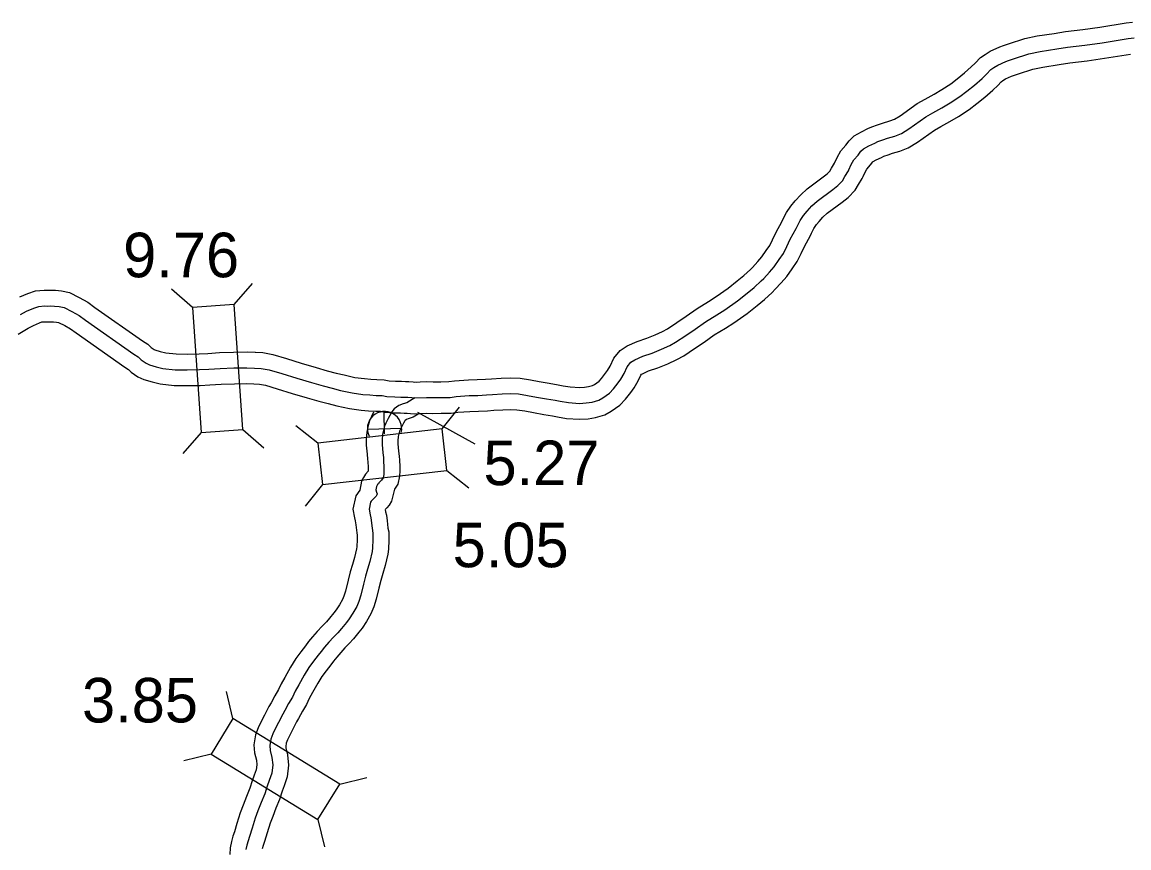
# Model space of a CAD drawing. Extents: x -83719 to 153526, y -11835 to 11446.
# Drawn here: x 10456.3 to 10806, y -680.8 to -419.8 of the extents above; entities that cross this region are included whole.
import ezdxf

# ---------------------------------------------------------------- set-up
doc = ezdxf.new("R2010")
doc.units = 0
for name, color, linetype in [('Level 11', 7, 'Continuous'), ('Level 15', 7, 'Continuous'), ('Level 20', 7, 'Continuous'), ('Level 25', 7, 'Continuous'), ('Level 26', 7, 'Continuous'), ('Level 58', 7, 'Continuous'), ('Level 59', 7, 'Continuous')]:
    doc.layers.add(name, color=color, linetype=linetype)

msp = doc.modelspace()

# ---------------------------------------------------------------- linework, layer by layer
at = {"layer": 'Level 11'}
for points in [[(10567.33, -543.04), (10566.63, -544.42), (10566.04, -545.82), (10565.52, -547.67), (10565.22, -549.43), (10565.02, -551.71), (10565.03, -553.5), (10565.27, -556.4), (10565.44, -557.9), (10565.5, -558.79), (10565.57, -560.47), (10565.57, -561.54), (10565.57, -561.77), (10564.73, -562.69), (10564.13, -563.69), (10563.49, -564.89), (10562.95, -567.7), (10562.95, -567.72), (10561.67, -569.5)], [(10581.44, -543.75), (10579.85, -544.67), (10578.27, -545.19), (10577.69, -545.4), (10577.3, -545.69), (10577.21, -545.79), (10576.81, -546.53), (10576.32, -547.42), (10575.7, -548.64), (10575.5, -549.12), (10575.29, -549.87), (10575.14, -550.72), (10575.02, -552.11), (10575.03, -553.06), (10575.22, -555.43), (10575.4, -557), (10575.48, -558.25), (10575.57, -560.24), (10575.57, -561.64), (10575.53, -563.28), (10575.02, -565.86), (10573.93, -567.42), (10573.02, -571.16), (10572.24, -572.47), (10571.52, -573.34), (10571.08, -573.78)], [(10561.67, -569.5), (10560.79, -573.69), (10561.33, -576.52), (10561.52, -577.4), (10561.72, -578.73), (10561.81, -579.52), (10561.98, -581.25), (10562.12, -581.92), (10562.11, -583.33), (10562.03, -585.64), (10561.96, -586.24), (10561.3, -589), (10560.65, -591.28), (10559.95, -593.57), (10559.26, -596.22), (10558.41, -599.67), (10557.97, -601.28), (10557.53, -602.29), (10556.55, -604), (10555.49, -605.58), (10554.79, -606.54), (10553.43, -608.2), (10552.4, -609.33), (10551.05, -610.69), (10549.45, -612.42), (10548, -614.13), (10546.8, -615.62), (10545.82, -616.9), (10544.38, -618.83), (10542.78, -620.95), (10541.05, -623.64), (10539.27, -626.91), (10538.13, -629), (10537.27, -630.76), (10536.12, -632.76), (10534.94, -634.94), (10534.21, -636.17), (10532.88, -638.83), (10531.97, -640.49), (10530.9, -642.84), (10530.05, -645.07), (10529.5, -648.23), (10529.69, -650.79), (10530.28, -653.07), (10530.41, -654.56), (10530.24, -656.11), (10529.64, -657.84), (10529, -659.63), (10528.22, -661.95), (10527.13, -664.59), (10526.12, -667.31), (10525.17, -669.74), (10524.16, -673.13), (10523.36, -675.75), (10522.89, -677.13), (10522.4, -678.83), (10522.03, -680.79), (10521.94, -682.92)], [(10571, -573.87), (10571.13, -574.55), (10571.36, -575.6), (10571.64, -577.41), (10571.76, -578.48), (10571.87, -579.69), (10572.14, -580.89), (10572.11, -583.56), (10572.01, -586.39), (10571.82, -587.99), (10570.98, -591.52), (10570.25, -594.12), (10569.57, -596.31), (10568.95, -598.67), (10568.09, -602.18), (10567.42, -604.64), (10566.47, -606.78), (10565.06, -609.28), (10563.67, -611.33), (10562.71, -612.65), (10561, -614.74), (10559.64, -616.23), (10558.27, -617.62), (10556.94, -619.04), (10555.73, -620.48), (10554.67, -621.81), (10553.79, -622.94), (10552.37, -624.84), (10550.99, -626.67), (10549.66, -628.73), (10548.06, -631.69), (10547.01, -633.61), (10546.09, -635.47), (10544.85, -637.62), (10543.64, -639.87), (10542.99, -640.97), (10541.74, -643.47), (10540.92, -644.96), (10540.13, -646.69), (10539.74, -647.73), (10539.57, -648.72), (10539.6, -649.16), (10540.17, -651.36), (10540.46, -654.67), (10540.06, -658.33), (10539.08, -661.15), (10538.46, -662.9), (10537.59, -665.47), (10536.44, -668.24), (10535.47, -670.87), (10534.64, -672.99), (10533.74, -676.02), (10532.89, -678.78), (10532.44, -680.11), (10532.14, -681.16)]]:
    msp.add_lwpolyline(points, dxfattribs=at)
at = {"layer": 'Level 15'}
for points in [[(10709.39, -468.63), (10710.66, -467.68), (10711.46, -466.85), (10711.98, -465.98), (10713, -464.31), (10713.74, -462.58), (10714.95, -460.43), (10716.51, -458.64), (10717.55, -457.25), (10719.12, -455.76), (10721.46, -454.4), (10723.53, -453.44), (10724.73, -452.88), (10726.57, -452.24), (10728.16, -451.68), (10730.4, -451.02), (10731.89, -450.47), (10733.67, -449.38), (10739.1, -445.53), (10741.59, -444.08), (10744.39, -442.53), (10746.86, -441.07), (10749.7, -439.23), (10751.7, -437.68), (10753.99, -435.82), (10756.17, -433.94), (10757.41, -432.71), (10759.13, -430.96), (10760.53, -429.96), (10762.12, -428.95), (10765.19, -427.54), (10766.3, -427.16), (10767.91, -426.6), (10773.08, -424.94), (10777.02, -424.15), (10782.4, -423.33), (10785.91, -422.73), (10791.43, -422.12), (10796.73, -421.33), (10805.06, -420.01), (10807.13, -419.76)], [(10715.37, -476.65), (10717.31, -475.2), (10719.48, -472.94), (10720.54, -471.15), (10721.73, -469.21), (10722.05, -468.58), (10722.73, -467.01), (10723.16, -466.23), (10724.3, -464.93), (10725.05, -463.92), (10725.16, -463.82), (10726.09, -463.28), (10727.76, -462.51), (10728.53, -462.14), (10729.86, -461.68), (10731.23, -461.2), (10733.54, -460.52), (10736.27, -459.52), (10739.19, -457.73), (10744.51, -453.95), (10746.53, -452.78), (10749.37, -451.21), (10752.13, -449.57), (10755.48, -447.4), (10757.91, -445.53), (10760.42, -443.49), (10762.97, -441.28), (10764.51, -439.75), (10765.63, -438.61), (10766.11, -438.27), (10766.94, -437.74), (10768.87, -436.85), (10769.53, -436.63), (10771.09, -436.09), (10775.61, -434.63), (10778.76, -434), (10783.98, -433.2), (10787.3, -432.64), (10792.73, -432.03), (10798.25, -431.21), (10806.43, -429.92)], [(10580.18, -533.58), (10583.96, -533.42), (10586.13, -533.47), (10588.52, -533.43), (10591.12, -533.42), (10592.86, -533.16), (10597.26, -532.86), (10600.07, -532.77), (10602.67, -532.63), (10604.59, -532.49), (10607.64, -532.3), (10610.52, -532.18), (10613.59, -532.32), (10616.85, -532.83), (10619.66, -533.36), (10622.78, -533.94), (10625.6, -534.4), (10627.21, -534.72), (10629.47, -535.09), (10632.44, -535.3), (10633.92, -535.2), (10635.23, -534.98), (10636.53, -534.6), (10637.1, -534.29), (10638.55, -533.27), (10639.3, -532.47), (10640.63, -530.74), (10641.28, -529.89), (10642.02, -528.57), (10643.22, -526.02), (10645.2, -523.54), (10647.47, -522.1), (10650.57, -520.69), (10653.68, -519.67), (10656.33, -518.61), (10658.62, -517.52), (10660.14, -516.68), (10663.13, -514.7), (10666.05, -512.69), (10669.51, -510.28), (10673.14, -508.08), (10675.52, -506.53), (10679.33, -503.85), (10682.21, -501.54), (10684.3, -499.82), (10686.38, -497.97), (10686.99, -497.35), (10688.68, -495.49), (10689.98, -494), (10691.4, -492.01), (10692.48, -490.41), (10693.41, -488.56), (10694.48, -486.18), (10696.34, -482.85), (10696.63, -482.18), (10697.83, -479.96), (10699.13, -477.94), (10700.5, -476.22), (10702.27, -474.32), (10704.29, -472.48), (10709.37, -468.65)], [(10580.26, -543.58), (10584.04, -543.42), (10586.09, -543.48), (10588.64, -543.43), (10591.86, -543.41), (10593.93, -543.11), (10597.75, -542.85), (10600.49, -542.77), (10603.31, -542.61), (10605.27, -542.47), (10608.17, -542.29), (10610.5, -542.19), (10612.59, -542.29), (10615.15, -542.69), (10617.83, -543.19), (10621.07, -543.79), (10623.8, -544.24), (10625.41, -544.56), (10628.31, -545.04), (10632.43, -545.33), (10635.1, -545.14), (10637.46, -544.74), (10640.36, -543.9), (10642.39, -542.79), (10645.14, -540.86), (10646.92, -538.97), (10648.58, -536.81), (10649.66, -535.38), (10650.91, -533.15), (10651.76, -531.35), (10651.98, -531.08), (10652.24, -530.91), (10654.2, -530.02), (10657.11, -529.07), (10660.33, -527.77), (10663.18, -526.43), (10665.32, -525.25), (10668.74, -522.99), (10671.75, -520.9), (10674.95, -518.67), (10678.46, -516.55), (10681.14, -514.81), (10685.33, -511.84), (10688.51, -509.31), (10690.81, -507.41), (10693.26, -505.23), (10694.25, -504.23), (10696.15, -502.14), (10697.84, -500.2), (10699.61, -497.71), (10701.12, -495.48), (10702.44, -492.86), (10703.42, -490.68), (10705.34, -487.25), (10705.65, -486.51), (10706.44, -485.06), (10707.26, -483.79), (10708.08, -482.76), (10709.31, -481.44), (10710.68, -480.19), (10715.39, -476.63)], [(10455.54, -506.66), (10458.11, -505.51), (10460.49, -504.69), (10463.22, -504.47), (10464.24, -504.51), (10465.38, -504.5), (10466.78, -504.54), (10468.72, -504.71), (10471.21, -505.28), (10474.34, -506.84), (10476.99, -508.28), (10479.2, -509.94), (10494.33, -520.55), (10495.95, -521.6), (10497.05, -522.58), (10497.96, -523.25), (10498.25, -523.38), (10499.94, -523.87), (10501.64, -524.29), (10504.9, -524.67), (10508.39, -524.69), (10512.19, -524.63), (10514.96, -524.49), (10518.61, -524.24), (10523.1, -524.08), (10527.39, -524.02), (10529.99, -524.15)], [(10454.99, -518.45), (10458.17, -516.53), (10459.83, -515.69), (10461.79, -514.82), (10462.55, -514.56), (10463.44, -514.49), (10464.09, -514.51), (10465.29, -514.5), (10466.23, -514.53), (10467.16, -514.61), (10467.82, -514.76), (10469.72, -515.71), (10471.56, -516.71), (10473.32, -518.03), (10488.73, -528.84), (10489.86, -529.58), (10490.78, -530.39), (10492.88, -531.92), (10494.74, -532.77), (10497.34, -533.53), (10499.85, -534.15), (10504.3, -534.67), (10508.43, -534.69), (10512.52, -534.63), (10515.57, -534.48), (10519.14, -534.23), (10523.34, -534.08), (10527.21, -534.02), (10529.49, -534.14)], [(10529.96, -524.15), (10532.34, -524.25), (10535.48, -524.82), (10539.77, -526.09), (10544.49, -527.56), (10549.13, -528.93), (10552.67, -529.96), (10555.45, -530.69), (10558.01, -531.32), (10561.43, -532.07), (10564.44, -532.48), (10566.47, -532.65), (10568.36, -532.77), (10570.66, -532.8), (10572.23, -533.14), (10574.2, -533.24), (10576.17, -533.3), (10577.37, -533.36), (10578.45, -533.39), (10579.82, -533.5), (10580.86, -533.59)], [(10529.52, -534.14), (10531.23, -534.21), (10533.17, -534.56), (10536.85, -535.65), (10541.58, -537.13), (10546.32, -538.53), (10550.01, -539.6), (10552.99, -540.38), (10555.73, -541.05), (10559.67, -541.93), (10563.35, -542.42), (10565.74, -542.63), (10568, -542.76), (10569.51, -542.78), (10570.89, -543.09), (10573.8, -543.23), (10575.78, -543.29), (10576.98, -543.35), (10577.92, -543.38), (10578.95, -543.46), (10580.26, -543.58)]]:
    msp.add_lwpolyline(points, dxfattribs=at)
at = {"layer": 'Level 20'}
for p, q in [((10523.28, -509.08), (10529.05, -502.44)), ((10510.11, -510), (10503.47, -504.22)), ((10589, -548.34), (10594.48, -541.46)), ((10526.03, -548.58), (10532.67, -554.36)), ((10549.66, -552.83), (10542.77, -547.36)), ((10589, -548.34), (10549.66, -552.83)), ((10590.5, -561.46), (10589, -548.34)), ((10512.86, -549.5), (10507.09, -556.14)), ((10549.66, -552.83), (10551.15, -565.95)), ((10551.15, -565.95), (10590.5, -561.46)), ((10590.5, -561.46), (10597.38, -566.94)), ((10551.15, -565.95), (10545.67, -572.83)), ((10522.87, -639.95), (10520.81, -631.39)), ((10515.98, -651.2), (10507.42, -653.26)), ((10556.64, -660.63), (10565.2, -658.57)), ((10549.75, -671.88), (10551.8, -680.44))]:
    msp.add_line(p, q, dxfattribs=at)
for points in [[(10510.11, -510), (10512.86, -549.5), (10526.03, -548.58), (10523.28, -509.08)], [(10515.98, -651.2), (10549.75, -671.88), (10556.64, -660.63), (10522.87, -639.95)]]:
    msp.add_lwpolyline(points, close=True, dxfattribs=at)
at = {"layer": 'Level 25'}
msp.add_line((10599.38, -553.21), (10581.32, -543.18), dxfattribs=at)
at = {"layer": 'Level 26'}
for p, q in [((10570.82, -549.95), (10570.65, -542.85)), ((10565.35, -548.4), (10576.2, -548.15))]:
    msp.add_line(p, q, dxfattribs=at)
msp.add_arc((10570.78, -548.27), 5.43, 346.9276, 205.5258, dxfattribs=at)
at = {"layer": 'Level 59'}
for points in [[(10712.38, -472.64), (10713.99, -471.44), (10715.47, -469.89), (10716.26, -468.56), (10717.37, -466.76), (10717.52, -466.45), (10718.24, -464.79), (10719.05, -463.33), (10720.4, -461.78), (10721.3, -460.59), (10722.14, -459.79), (10723.77, -458.84), (10725.65, -457.98), (10726.63, -457.51), (10728.21, -456.96), (10729.69, -456.44), (10731.97, -455.77), (10734.08, -455), (10736.43, -453.55), (10741.8, -449.74), (10744.06, -448.43), (10746.88, -446.87), (10749.49, -445.32), (10752.59, -443.31), (10754.8, -441.6), (10757.2, -439.66), (10759.57, -437.61), (10760.96, -436.23), (10762.38, -434.78), (10763.32, -434.12), (10764.53, -433.34), (10767.03, -432.19), (10767.92, -431.9), (10769.5, -431.35), (10774.34, -429.79), (10777.89, -429.07), (10783.19, -428.26), (10786.6, -427.69), (10792.08, -427.08), (10797.49, -426.27), (10805.74, -424.97), (10807.67, -424.74)], [(10580.39, -538.57), (10584, -538.42), (10586.11, -538.48), (10588.58, -538.43), (10591.49, -538.42), (10593.4, -538.14), (10597.51, -537.85), (10600.28, -537.77), (10602.99, -537.62), (10604.93, -537.48), (10607.9, -537.3), (10610.51, -537.19), (10613.09, -537.31), (10616, -537.76), (10618.75, -538.28), (10621.93, -538.86), (10624.7, -539.32), (10626.31, -539.64), (10628.89, -540.06), (10632.43, -540.31), (10634.51, -540.17), (10636.34, -539.86), (10638.45, -539.25), (10639.75, -538.54), (10641.85, -537.06), (10643.11, -535.72), (10644.61, -533.78), (10645.47, -532.64), (10646.46, -530.86), (10647.49, -528.69), (10648.59, -527.31), (10649.85, -526.5), (10652.39, -525.36), (10655.39, -524.37), (10658.33, -523.19), (10660.9, -521.97), (10662.73, -520.96), (10665.93, -518.84), (10668.9, -516.79), (10672.23, -514.47), (10675.8, -512.32), (10678.33, -510.67), (10682.33, -507.85), (10685.36, -505.43), (10687.56, -503.61), (10689.82, -501.6), (10690.62, -500.79), (10692.42, -498.81), (10693.91, -497.1), (10695.51, -494.86), (10696.8, -492.95), (10697.93, -490.71), (10698.95, -488.43), (10700.84, -485.05), (10701.14, -484.35), (10702.13, -482.51), (10703.19, -480.86), (10704.29, -479.49), (10705.79, -477.88), (10707.48, -476.34), (10712.38, -472.64)], [(10455.75, -512.16), (10457.68, -511.18), (10459.95, -510.16), (10461.52, -509.62), (10463.33, -509.48), (10464.16, -509.51), (10465.33, -509.5), (10466.5, -509.53), (10467.94, -509.66), (10469.52, -510.02), (10472.03, -511.27), (10474.28, -512.5), (10476.26, -513.99), (10491.53, -524.7), (10492.9, -525.59), (10493.91, -526.49), (10495.42, -527.58), (10496.5, -528.08), (10498.64, -528.7), (10500.75, -529.22), (10504.6, -529.67), (10508.41, -529.69), (10512.36, -529.63), (10515.26, -529.48), (10518.87, -529.23), (10523.22, -529.08), (10527.3, -529.02), (10529.74, -529.14)], [(10529.74, -529.14), (10531.78, -529.23), (10534.33, -529.69), (10538.31, -530.87), (10543.04, -532.35), (10547.72, -533.73), (10551.34, -534.78), (10554.22, -535.53), (10556.87, -536.19), (10560.55, -537), (10563.9, -537.45), (10566.1, -537.64), (10568.18, -537.77), (10570.08, -537.79), (10571.56, -538.12), (10574, -538.24), (10575.97, -538.29), (10577.18, -538.35), (10578.18, -538.38), (10579.38, -538.48), (10580.39, -538.57)], [(10580.39, -538.57), (10577.79, -540.09), (10576.65, -540.46), (10575.32, -540.93), (10573.82, -542.04), (10573.05, -542.98), (10572.42, -544.12), (10571.89, -545.09), (10571.17, -546.53), (10570.77, -547.47), (10570.41, -548.77), (10570.18, -550.07), (10570.02, -551.91), (10570.03, -553.28), (10570.24, -555.92), (10570.42, -557.45), (10570.49, -558.52), (10570.57, -560.36), (10570.57, -561.59), (10570.55, -562.73), (10570.32, -563.86), (10569.85, -564.53), (10569.39, -565), (10568.99, -565.44), (10568.86, -565.71), (10568.59, -565.97), (10568.49, -566.14), (10568.26, -566.58), (10568.06, -567.58), (10568.27, -568.41), (10568.44, -568.85), (10568.34, -569.25), (10568.14, -569.58), (10567.81, -569.98), (10567.31, -570.49), (10566.91, -570.89), (10566.61, -571.19), (10566.34, -571.56)], [(10566.34, -571.56), (10565.89, -573.73), (10566.23, -575.53), (10566.44, -576.5), (10566.68, -578.07), (10566.78, -579), (10566.93, -580.47), (10567.13, -581.41), (10567.11, -583.44), (10567.02, -586.01), (10566.89, -587.12), (10566.14, -590.26), (10565.45, -592.7), (10564.76, -594.94), (10564.1, -597.45), (10563.25, -600.92), (10562.69, -602.96), (10562, -604.53), (10560.81, -606.64), (10559.58, -608.45), (10558.75, -609.59), (10557.22, -611.47), (10556.02, -612.78), (10554.66, -614.15), (10553.19, -615.73), (10551.86, -617.31), (10550.73, -618.71), (10549.8, -619.92), (10548.38, -621.83), (10546.88, -623.81), (10545.36, -626.19), (10543.67, -629.3), (10542.57, -631.31), (10541.68, -633.12), (10540.49, -635.19), (10539.29, -637.4), (10538.6, -638.57), (10537.31, -641.15), (10536.44, -642.72), (10535.52, -644.76), (10534.89, -646.4), (10534.53, -648.48), (10534.64, -649.98), (10535.22, -652.21), (10535.44, -654.61), (10535.15, -657.22), (10534.36, -659.49), (10533.73, -661.27), (10532.91, -663.71), (10531.78, -666.42), (10530.79, -669.09), (10529.9, -671.37), (10528.95, -674.58), (10528.13, -677.25), (10527.67, -678.62), (10527.27, -679.99), (10527.01, -681.37)]]:
    msp.add_lwpolyline(points, dxfattribs=at)

# ---------------------------------------------------------------- texts
at = {"layer": 'Level 25'}
msp.add_text('5.27', height=14.08, dxfattribs=at).set_placement((10602.04, -566.14))
at = {"layer": 'Level 58'}
for s, p in [('9.76', (10488.19, -500.42)), ('5.05', (10592.29, -592.09)), ('3.85', (10475.2, -641.16))]:
    msp.add_text(s, height=14.08, dxfattribs=at).set_placement(p)

doc.saveas('drawing.dxf')
